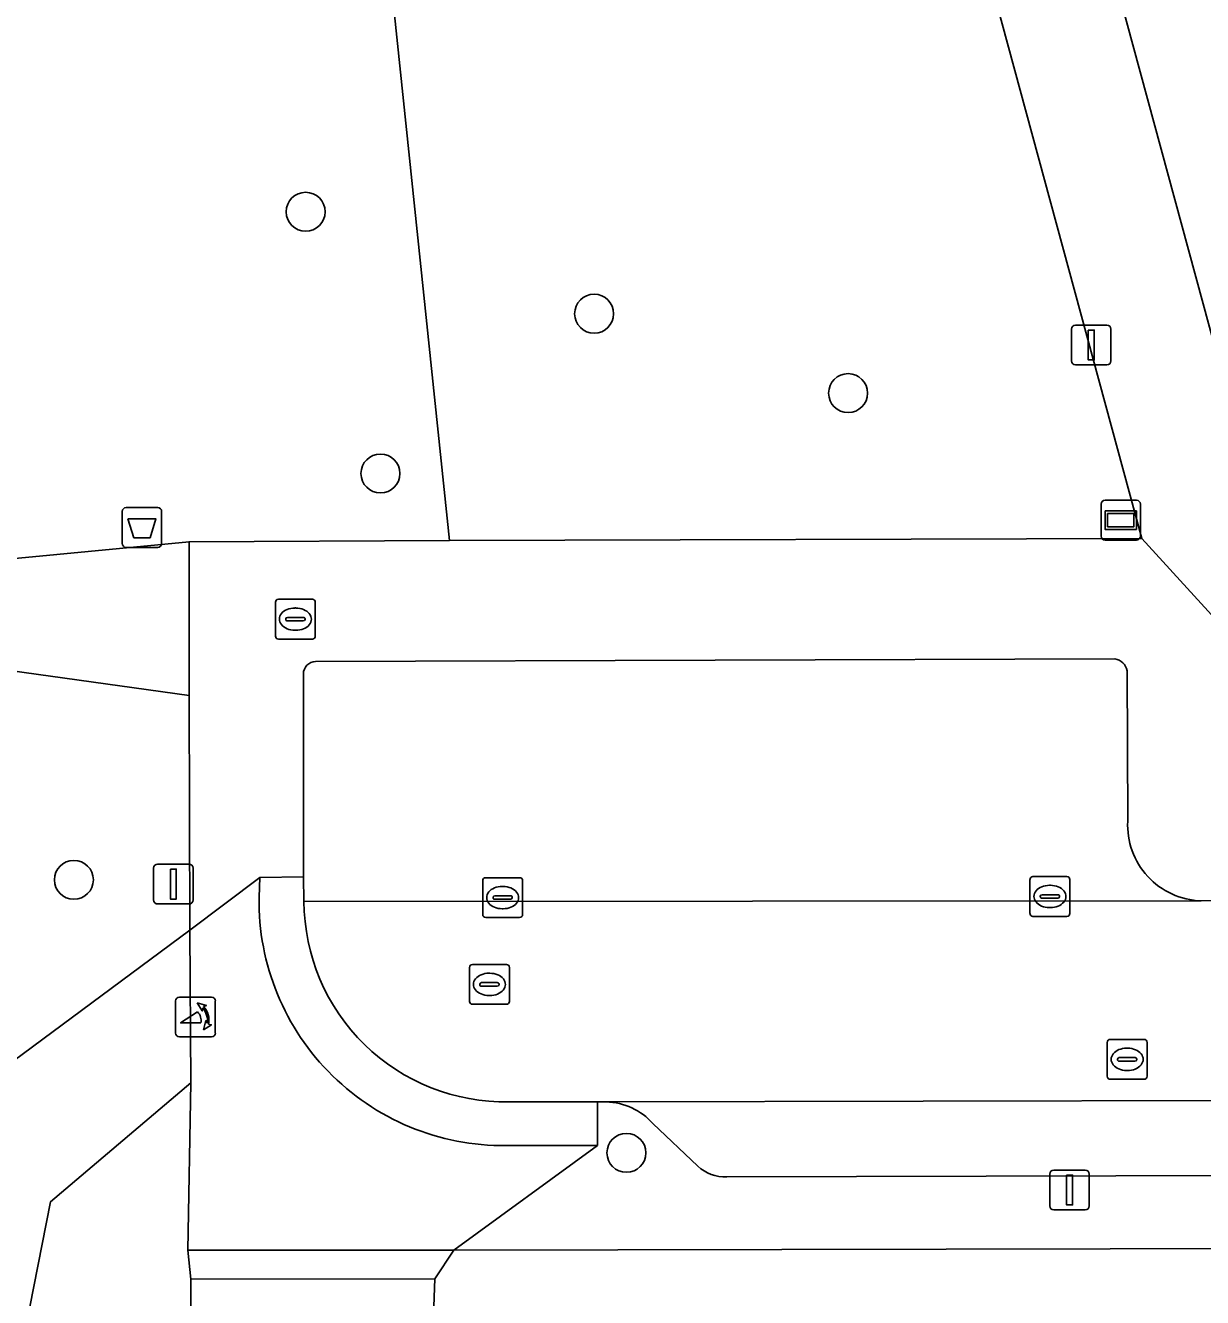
# Model space of a CAD drawing. Extents: x 160732 to 162107, y 387428 to 388479.
# Drawn here: x 161057.12 to 161086.66, y 387842.58 to 387874.51 of the extents above; entities that cross this region are included whole.
import ezdxf

# ---------------------------------------------------------------- set-up
doc = ezdxf.new("R2010")
doc.units = 0
for name, color, linetype in [('IMGEO_Afvalbak', 7, 'Continuous'), ('IMGEO_Boom', 7, 'Continuous'), ('IMGEO_Erf', 7, 'Continuous'), ('IMGEO_Fietspad_gesloten', 7, 'Continuous'), ('IMGEO_Gemengd_bos', 7, 'Continuous'), ('IMGEO_Groenvoorziening', 7, 'Continuous'), ('IMGEO_Kolk', 7, 'Continuous'), ('IMGEO_Lichtmast', 7, 'Continuous'), ('IMGEO_Loofbos', 7, 'Continuous'), ('IMGEO_Parkeervlak_open', 7, 'Continuous'), ('IMGEO_Poller', 7, 'Continuous'), ('IMGEO_Rijbaan_lokaal_open', 7, 'Continuous'), ('IMGEO_Rioolput', 7, 'Continuous'), ('IMGEO_Straatnaambord', 7, 'Continuous'), ('IMGEO_Voetpad_gesloten', 7, 'Continuous'), ('IMGEO_Voetpad_open', 7, 'Continuous')]:
    doc.layers.add(name, color=color, linetype=linetype)

msp = doc.modelspace()

# ---------------------------------------------------------------- linework, layer by layer
at = {"layer": 'IMGEO_Afvalbak'}
for p, q in [((161059.647, 387862.407), (161060.437, 387862.407)), ((161060.437, 387862.407), (161059.647, 387862.407)), ((161059.547, 387861.507), (161059.547, 387862.307)), ((161059.547, 387862.307), (161059.547, 387861.507)), ((161060.537, 387862.307), (161060.537, 387861.507)), ((161060.537, 387861.507), (161060.537, 387862.307)), ((161060.437, 387861.407), (161059.647, 387861.407)), ((161059.647, 387861.407), (161060.437, 387861.407))]:
    msp.add_line(p, q, dxfattribs=at)
msp.add_lwpolyline([(161059.69, 387862.121), (161060.394, 387862.121), (161060.245, 387861.651), (161059.839, 387861.651), (161059.69, 387862.121)], dxfattribs=at)
for centre, start, end in [((161059.647, 387862.307), 90, 180), ((161059.647, 387862.307), 90, 180), ((161060.437, 387862.307), 0, 90), ((161060.437, 387862.307), 360, 90), ((161059.647, 387861.507), 180, 270), ((161059.647, 387861.507), 180, 270), ((161060.437, 387861.507), 270, 0), ((161060.437, 387861.507), 270, 0)]:
    msp.add_arc(centre, 0.1, start, end, dxfattribs=at)
at = {"layer": 'IMGEO_Boom'}
for centre in [(161064.151, 387869.832), (161071.391, 387867.272), (161077.764, 387865.279), (161066.028, 387863.262), (161058.334, 387853.062), (161072.201, 387846.209)]:
    msp.add_circle(centre, 0.489, dxfattribs=at)
at = {"layer": 'IMGEO_Erf'}
for points in [[(161072.769, 387920.054), (161072.802, 387918.618), (161089.6, 387856.737)], [(161154.339, 387843.946), (161067.871, 387843.768), (161067.395, 387843.044), (161067.316, 387840.96), (161072.889, 387840.898), (161072.873, 387842.027), (161080.561, 387842.057), (161080.565, 387840.938), (161083.641, 387840.952), (161086.529, 387840.966), (161086.523, 387842.066), (161094.21, 387842.083), (161094.214, 387840.964), (161097.314, 387840.957), (161100.175, 387840.95), (161100.174, 387842.098), (161107.877, 387842.112)]]:
    msp.add_lwpolyline(points, dxfattribs=at)
at = {"layer": 'IMGEO_Fietspad_gesloten'}
msp.add_lwpolyline([(161038.704, 387736.741), (161038.989, 387738.951), (161040.558, 387750), (161041.868, 387759.229), (161042.462, 387763.46), (161043.884, 387773.59), (161044.223, 387775.939), (161044.741, 387779.514), (161045.24, 387782.735), (161047.115, 387792.021), (161048.645, 387799.614), (161053.335, 387822.619), (161057.751, 387844.982), (161061.273, 387847.963), (161061.248, 387851.8), (161056.814, 387848.51)], dxfattribs=at)
at = {"layer": 'IMGEO_Gemengd_bos'}
msp.add_lwpolyline([(161061.271, 387843.041), (161061.194, 387843.765), (161061.273, 387847.963), (161057.751, 387844.982), (161053.335, 387822.619), (161048.645, 387799.614), (161047.115, 387792.021), (161045.24, 387782.735), (161044.741, 387779.514), (161044.223, 387775.939), (161058.145, 387775.142), (161064.074, 387775), (161063.596, 387775.935), (161063.367, 387776.895), (161061.682, 387791.922), (161061.51, 387796.123), (161061.484, 387801.354), (161061.487, 387801.997)], close=True, dxfattribs=at)
at = {"layer": 'IMGEO_Groenvoorziening'}
msp.add_lwpolyline([(161035.195, 387936.589), (161035.174, 387938.711), (161019.138, 387938.676), (161019.763, 387899.892), (161019.712, 387892.681), (161062.045, 387891.872), (161062.994, 387891.644), (161063.827, 387891.134), (161064.461, 387890.392), (161064.851, 387889.42), (161067.757, 387861.58), (161085.132, 387861.629), (161072.472, 387908.32), (161065.212, 387908.27), (161061.797, 387908.247), (161051.091, 387908.162), (161051.106, 387907.259), (161048.994, 387907.24), (161034.899, 387907.114)], close=True, dxfattribs=at)
at = {"layer": 'IMGEO_Kolk'}
for p, q in [((161068.669, 387853.116), (161069.521, 387853.116)), ((161082.404, 387853.145), (161083.256, 387853.145)), ((161068.594, 387852.19), (161068.594, 387853.042)), ((161069.082, 387852.896), (161069.107, 387852.896)), ((161069.595, 387853.042), (161069.595, 387852.19)), ((161082.329, 387852.219), (161082.329, 387853.071)), ((161082.817, 387852.925), (161082.842, 387852.925)), ((161083.33, 387853.071), (161083.33, 387852.219)), ((161068.853, 387852.61), (161068.853, 387852.622)), ((161069.291, 387852.573), (161068.893, 387852.573)), ((161068.896, 387852.659), (161069.294, 387852.659)), ((161069.337, 387852.622), (161069.337, 387852.61)), ((161082.588, 387852.639), (161082.588, 387852.651)), ((161083.026, 387852.602), (161082.628, 387852.602)), ((161082.631, 387852.688), (161083.029, 387852.688)), ((161083.072, 387852.651), (161083.072, 387852.639)), ((161069.105, 387852.336), (161069.08, 387852.336)), ((161082.84, 387852.365), (161082.815, 387852.365)), ((161069.521, 387852.116), (161068.669, 387852.116)), ((161083.256, 387852.145), (161082.404, 387852.145))]:
    msp.add_line(p, q, dxfattribs=at)
for points in [[(161068.669, 387853.116), (161069.521, 387853.116)], [(161082.404, 387853.145), (161083.256, 387853.145)], [(161068.594, 387852.19), (161068.594, 387853.042)], [(161069.595, 387853.042), (161069.595, 387852.19)], [(161082.329, 387852.219), (161082.329, 387853.071)], [(161083.33, 387853.071), (161083.33, 387852.219)], [(161069.521, 387852.116), (161068.669, 387852.116)], [(161083.256, 387852.145), (161082.404, 387852.145)]]:
    msp.add_lwpolyline(points, dxfattribs=at)
for centre, radius, start, end in [((161068.671, 387853.04), 0.0765, 91.552, 178.448), ((161068.671, 387853.04), 0.0765, 91.552, 178.448), ((161069.519, 387853.04), 0.0765, 1.552, 88.448), ((161069.519, 387853.04), 0.0765, 1.552, 88.448), ((161082.406, 387853.069), 0.0765, 91.552, 178.448), ((161082.406, 387853.069), 0.0765, 91.552, 178.448), ((161083.254, 387853.069), 0.0765, 1.552, 88.448), ((161083.254, 387853.069), 0.0765, 1.552, 88.448), ((161068.893, 387852.619), 0.0403, 85.8775, 175.7526), ((161068.89, 387852.609), 0.0366, 178.938, 274.7102), ((161069.294, 387852.616), 0.043, 264.8664, 352.4533), ((161069.298, 387852.621), 0.0386, 1.7309, 96.639), ((161082.628, 387852.648), 0.0403, 85.8775, 175.7526), ((161082.625, 387852.638), 0.0366, 178.938, 274.7102), ((161083.029, 387852.645), 0.043, 264.8664, 352.4533), ((161083.033, 387852.65), 0.0386, 1.7309, 96.639), ((161068.671, 387852.192), 0.0765, 181.552, 268.448), ((161068.671, 387852.192), 0.0765, 181.552, 268.448), ((161069.519, 387852.192), 0.0765, 271.552, 358.448), ((161069.519, 387852.192), 0.0765, 271.552, 358.448), ((161082.406, 387852.221), 0.0765, 181.552, 268.448), ((161082.406, 387852.221), 0.0765, 181.552, 268.448), ((161083.254, 387852.221), 0.0765, 271.552, 358.448), ((161083.254, 387852.221), 0.0765, 271.552, 358.448)]:
    msp.add_arc(centre, radius, start, end, dxfattribs=at)
for centre, major_axis, ratio, start_param, end_param in [((161069.081, 387852.616), (-0.387, 0.002), 0.722429, 4.712389, 7.853982), ((161069.106, 387852.616), (-0.39, 0.002), 0.717154, 1.570796, 4.712389), ((161082.816, 387852.645), (-0.387, 0.002), 0.722429, 4.712389, 7.853982), ((161082.841, 387852.645), (-0.39, 0.002), 0.717154, 1.570796, 4.712389)]:
    msp.add_ellipse(centre, major_axis=major_axis, ratio=ratio, start_param=start_param, end_param=end_param, dxfattribs=at)
at = {"layer": 'IMGEO_Lichtmast'}
for p, q in [((161083.371, 387866.087), (161083.371, 387866.887)), ((161083.371, 387866.887), (161083.371, 387866.087)), ((161083.471, 387866.987), (161084.261, 387866.987)), ((161084.261, 387866.987), (161083.471, 387866.987)), ((161084.361, 387866.887), (161084.361, 387866.087)), ((161084.361, 387866.087), (161084.361, 387866.887)), ((161084.261, 387865.987), (161083.471, 387865.987)), ((161083.471, 387865.987), (161084.261, 387865.987)), ((161060.435, 387853.456), (161061.225, 387853.456)), ((161061.225, 387853.456), (161060.435, 387853.456)), ((161060.335, 387852.556), (161060.335, 387853.356)), ((161060.335, 387853.356), (161060.335, 387852.556)), ((161061.325, 387853.356), (161061.325, 387852.556)), ((161061.325, 387852.556), (161061.325, 387853.356)), ((161061.225, 387852.456), (161060.435, 387852.456)), ((161060.435, 387852.456), (161061.225, 387852.456)), ((161082.927, 387845.776), (161083.717, 387845.776)), ((161083.717, 387845.776), (161082.927, 387845.776)), ((161082.827, 387844.876), (161082.827, 387845.676)), ((161082.827, 387845.676), (161082.827, 387844.876)), ((161083.817, 387845.676), (161083.817, 387844.876)), ((161083.817, 387844.876), (161083.817, 387845.676)), ((161083.717, 387844.776), (161082.927, 387844.776)), ((161082.927, 387844.776), (161083.717, 387844.776))]:
    msp.add_line(p, q, dxfattribs=at)
for points in [[(161083.791, 387866.862), (161083.941, 387866.862), (161083.941, 387866.112), (161083.791, 387866.112), (161083.791, 387866.862)], [(161060.755, 387853.331), (161060.905, 387853.331), (161060.905, 387852.581), (161060.755, 387852.581), (161060.755, 387853.331)], [(161083.247, 387845.651), (161083.397, 387845.651), (161083.397, 387844.901), (161083.247, 387844.901), (161083.247, 387845.651)]]:
    msp.add_lwpolyline(points, dxfattribs=at)
for centre, start, end in [((161083.471, 387866.887), 90, 180), ((161083.471, 387866.887), 90, 180), ((161084.261, 387866.887), 0, 90), ((161084.261, 387866.887), 360, 90), ((161083.471, 387866.087), 180, 270), ((161083.471, 387866.087), 180, 270), ((161084.261, 387866.087), 270, 0), ((161084.261, 387866.087), 270, 0), ((161060.435, 387853.356), 90, 180), ((161060.435, 387853.356), 90, 180), ((161061.225, 387853.356), 0, 90), ((161061.225, 387853.356), 360, 90), ((161060.435, 387852.556), 180, 270), ((161060.435, 387852.556), 180, 270), ((161061.225, 387852.556), 270, 0), ((161061.225, 387852.556), 270, 0), ((161082.927, 387845.676), 90, 180), ((161082.927, 387845.676), 90, 180), ((161083.717, 387845.676), 0, 90), ((161083.717, 387845.676), 360, 90), ((161082.927, 387844.876), 180, 270), ((161082.927, 387844.876), 180, 270), ((161083.717, 387844.876), 270, 0), ((161083.717, 387844.876), 270, 0)]:
    msp.add_arc(centre, 0.1, start, end, dxfattribs=at)
at = {"layer": 'IMGEO_Loofbos'}
for points in [[(160991.399, 387862.403), (161012.783, 387861.967), (161012.792, 387862.627), (161013.391, 387862.63), (161013.39, 387864.778), (161013.373, 387887.506), (161053.156, 387887.218), (161053.092, 387861.075), (161054.144, 387861.05), (161056.151, 387861.064), (161061.226, 387861.549), (161067.757, 387861.58), (161064.851, 387889.42), (161064.461, 387890.392), (161063.827, 387891.134), (161062.994, 387891.644), (161062.045, 387891.872), (161019.712, 387892.681), (161019.763, 387899.892), (161019.138, 387938.676), (161010.243, 387938.657), (161010.145, 387948.657), (161007.86, 387949.963)], [(161056.814, 387848.51), (161061.248, 387851.8), (161061.23, 387857.692), (161055.998, 387858.417), (161053.987, 387858.565), (161050.907, 387858.64), (161050.886, 387857.965), (161050.008, 387857.975), (161050.031, 387858.665), (161027.082, 387859.172), (161027.064, 387858.505), (161026.188, 387858.523), (161026.198, 387859.188), (161001.794, 387859.714), (161001.789, 387859.041), (161000.9, 387859.064), (161000.895, 387859.742), (160991.39, 387859.938)]]:
    msp.add_lwpolyline(points, dxfattribs=at)
at = {"layer": 'IMGEO_Parkeervlak_open'}
for points in [[(161084.456, 387858.607), (161064.397, 387858.545)], [(161064.093, 387858.233), (161064.094, 387853.137), (161064.109, 387852.517), (161086.621, 387852.533)], [(161084.781, 387854.534), (161084.771, 387858.311)], [(161111.468, 387847.576), (161071.693, 387847.488)], [(161072.866, 387846.944), (161073.996, 387845.877)], [(161074.718, 387845.605), (161094.25, 387845.653), (161100.017, 387845.66), (161108.662, 387845.661)]]:
    msp.add_lwpolyline(points, dxfattribs=at)
for centre, radius, start, end in [((161064.409, 387858.229), 0.316, 92.2078, 179.2804), ((161084.397, 387858.229), 0.383, 12.3984, 81.1639), ((161086.689, 387854.442), 1.91, 177.2439, 267.9557), ((161071.649, 387845.857), 1.632, 41.778, 88.4612), ((161074.675, 387846.584), 0.98, 226.1761, 272.538)]:
    msp.add_arc(centre, radius, start, end, dxfattribs=at)
at = {"layer": 'IMGEO_Poller'}
for p, q in [((161060.888, 387850.021), (161060.888, 387849.214)), ((161060.888, 387850.021), (161060.888, 387849.214)), ((161061.79, 387850.116), (161060.982, 387850.116)), ((161061.79, 387850.116), (161060.982, 387850.116)), ((161061.884, 387849.214), (161061.884, 387850.021)), ((161061.884, 387849.214), (161061.884, 387850.021)), ((161060.982, 387849.119), (161061.79, 387849.119)), ((161060.982, 387849.119), (161061.79, 387849.119))]:
    msp.add_line(p, q, dxfattribs=at)
for points in [[(161061.567, 387849.845), (161061.555, 387849.772), (161061.43, 387849.977)], [(161061.43, 387849.977), (161061.661, 387849.911), (161061.59, 387849.879)], [(161061.523, 387849.472), (161061.01, 387849.472), (161061.44, 387849.747)], [(161061.583, 387849.3), (161061.649, 387849.531), (161061.679, 387849.463)], [(161061.715, 387849.436), (161061.787, 387849.425), (161061.583, 387849.3)]]:
    msp.add_lwpolyline(points, dxfattribs=at)
for centre, radius, start, end in [((161060.982, 387850.021), 0.0946, 90, 180), ((161060.982, 387850.021), 0.0946, 90, 180), ((161061.79, 387850.021), 0.0946, 0, 90), ((161061.79, 387850.021), 0.0946, 0, 90), ((161061.195, 387849.522), 0.332, 351.3247, 42.4854), ((161061.209, 387849.532), 0.476, 351.7527, 41.1691), ((161061.209, 387849.532), 0.516, 349.3569, 42.2912), ((161060.982, 387849.214), 0.0946, 180, 270), ((161060.982, 387849.214), 0.0946, 180, 270), ((161061.79, 387849.214), 0.0946, 270, 0), ((161061.79, 387849.214), 0.0946, 270, 0)]:
    msp.add_arc(centre, radius, start, end, dxfattribs=at)
at = {"layer": 'IMGEO_Rijbaan_lokaal_open'}
for points in [[(161069.255, 387847.491), (161071.476, 387847.488), (161071.693, 387847.488), (161111.468, 387847.576), (161112.55, 387847.578), (161147.649, 387847.619), (161148.329, 387847.635), (161148.349, 387852.658), (161113.214, 387852.617), (161112.762, 387852.617), (161109.039, 387852.562), (161086.621, 387852.533), (161064.109, 387852.517)], [(161067.48, 387812.087), (161067.438, 387823.704), (161067.402, 387833.573), (161067.316, 387840.96), (161067.395, 387843.044), (161061.271, 387843.041), (161061.487, 387801.997), (161092.292, 387802.076), (161102.247, 387802.101), (161119.904, 387802.146), (161143.92, 387802.223), (161153.94, 387802.256), (161154.56, 387802.212), (161154.551, 387811.585)]]:
    msp.add_lwpolyline(points, dxfattribs=at)
msp.add_arc((161069.154, 387852.535), 5.045, 180.2092, 271.1426, dxfattribs=at)
at = {"layer": 'IMGEO_Rioolput'}
for p, q in [((161063.392, 387859.18), (161063.392, 387860.032)), ((161063.467, 387860.106), (161064.319, 387860.106)), ((161063.88, 387859.886), (161063.905, 387859.886)), ((161064.393, 387860.032), (161064.393, 387859.18)), ((161063.651, 387859.6), (161063.651, 387859.612)), ((161064.089, 387859.563), (161063.691, 387859.563)), ((161063.694, 387859.649), (161064.092, 387859.649)), ((161064.135, 387859.612), (161064.135, 387859.6)), ((161063.903, 387859.326), (161063.878, 387859.326)), ((161064.319, 387859.106), (161063.467, 387859.106)), ((161068.337, 387850.938), (161069.189, 387850.938)), ((161068.262, 387850.012), (161068.262, 387850.864)), ((161068.75, 387850.718), (161068.775, 387850.718)), ((161069.263, 387850.864), (161069.263, 387850.012)), ((161068.521, 387850.432), (161068.521, 387850.444)), ((161068.959, 387850.395), (161068.561, 387850.395)), ((161068.564, 387850.481), (161068.962, 387850.481)), ((161069.005, 387850.444), (161069.005, 387850.432)), ((161069.189, 387849.938), (161068.337, 387849.938)), ((161068.773, 387850.158), (161068.748, 387850.158)), ((161084.267, 387848.13), (161084.267, 387848.982)), ((161084.342, 387849.056), (161085.194, 387849.056)), ((161085.268, 387848.982), (161085.268, 387848.13)), ((161084.755, 387848.836), (161084.78, 387848.836)), ((161084.526, 387848.55), (161084.526, 387848.562)), ((161084.964, 387848.513), (161084.566, 387848.513)), ((161084.569, 387848.599), (161084.967, 387848.599)), ((161085.01, 387848.562), (161085.01, 387848.55)), ((161085.194, 387848.056), (161084.342, 387848.056)), ((161084.778, 387848.276), (161084.753, 387848.276))]:
    msp.add_line(p, q, dxfattribs=at)
for points in [[(161063.392, 387859.18), (161063.392, 387860.032)], [(161063.467, 387860.106), (161064.319, 387860.106)], [(161064.393, 387860.032), (161064.393, 387859.18)], [(161064.319, 387859.106), (161063.467, 387859.106)], [(161068.337, 387850.938), (161069.189, 387850.938)], [(161068.262, 387850.012), (161068.262, 387850.864)], [(161069.263, 387850.864), (161069.263, 387850.012)], [(161069.189, 387849.938), (161068.337, 387849.938)], [(161084.267, 387848.13), (161084.267, 387848.982)], [(161084.342, 387849.056), (161085.194, 387849.056)], [(161085.268, 387848.982), (161085.268, 387848.13)], [(161085.194, 387848.056), (161084.342, 387848.056)]]:
    msp.add_lwpolyline(points, dxfattribs=at)
for centre, radius, start, end in [((161063.469, 387860.03), 0.0765, 91.552, 178.448), ((161063.469, 387860.03), 0.0765, 91.552, 178.448), ((161064.317, 387860.03), 0.0765, 1.552, 88.448), ((161064.317, 387860.03), 0.0765, 1.552, 88.448), ((161063.691, 387859.609), 0.0403, 85.8775, 175.7526), ((161063.688, 387859.599), 0.0366, 178.938, 274.7102), ((161064.092, 387859.606), 0.043, 264.8664, 352.4533), ((161064.096, 387859.611), 0.0386, 1.7309, 96.639), ((161063.469, 387859.182), 0.0765, 181.552, 268.448), ((161063.469, 387859.182), 0.0765, 181.552, 268.448), ((161064.317, 387859.182), 0.0765, 271.552, 358.448), ((161064.317, 387859.182), 0.0765, 271.552, 358.448), ((161068.339, 387850.862), 0.0765, 91.552, 178.448), ((161068.339, 387850.862), 0.0765, 91.552, 178.448), ((161069.187, 387850.862), 0.0765, 1.552, 88.448), ((161069.187, 387850.862), 0.0765, 1.552, 88.448), ((161068.561, 387850.441), 0.0403, 85.8775, 175.7526), ((161068.558, 387850.431), 0.0366, 178.938, 274.7102), ((161068.962, 387850.438), 0.043, 264.8664, 352.4533), ((161068.966, 387850.443), 0.0386, 1.7309, 96.639), ((161068.339, 387850.014), 0.0765, 181.552, 268.448), ((161068.339, 387850.014), 0.0765, 181.552, 268.448), ((161069.187, 387850.014), 0.0765, 271.552, 358.448), ((161069.187, 387850.014), 0.0765, 271.552, 358.448), ((161084.344, 387848.98), 0.0765, 91.552, 178.448), ((161084.344, 387848.98), 0.0765, 91.552, 178.448), ((161085.192, 387848.98), 0.0765, 1.552, 88.448), ((161085.192, 387848.98), 0.0765, 1.552, 88.448), ((161084.566, 387848.559), 0.0403, 85.8775, 175.7526), ((161084.563, 387848.549), 0.0366, 178.938, 274.7102), ((161084.967, 387848.556), 0.043, 264.8664, 352.4533), ((161084.971, 387848.561), 0.0386, 1.7309, 96.639), ((161084.344, 387848.132), 0.0765, 181.552, 268.448), ((161084.344, 387848.132), 0.0765, 181.552, 268.448), ((161085.192, 387848.132), 0.0765, 271.552, 358.448), ((161085.192, 387848.132), 0.0765, 271.552, 358.448)]:
    msp.add_arc(centre, radius, start, end, dxfattribs=at)
for centre, major_axis, ratio, start_param, end_param in [((161063.879, 387859.606), (-0.387, 0.002), 0.722429, 4.712389, 7.853982), ((161063.904, 387859.606), (-0.39, 0.002), 0.717154, 1.570796, 4.712389), ((161068.749, 387850.438), (-0.387, 0.002), 0.722429, 4.712389, 7.853982), ((161068.774, 387850.438), (-0.39, 0.002), 0.717154, 1.570796, 4.712389), ((161084.754, 387848.556), (-0.387, 0.002), 0.722429, 4.712389, 7.853982), ((161084.779, 387848.556), (-0.39, 0.002), 0.717154, 1.570796, 4.712389)]:
    msp.add_ellipse(centre, major_axis=major_axis, ratio=ratio, start_param=start_param, end_param=end_param, dxfattribs=at)
at = {"layer": 'IMGEO_Straatnaambord'}
for p, q in [((161084.112, 387861.692), (161084.112, 387862.492)), ((161084.112, 387862.492), (161084.112, 387861.692)), ((161084.212, 387862.592), (161085.002, 387862.592)), ((161085.002, 387862.592), (161084.212, 387862.592)), ((161085.102, 387862.492), (161085.102, 387861.692)), ((161085.102, 387861.692), (161085.102, 387862.492)), ((161085.002, 387861.592), (161084.212, 387861.592)), ((161084.212, 387861.592), (161085.002, 387861.592))]:
    msp.add_line(p, q, dxfattribs=at)
for points in [[(161084.213, 387862.324), (161085.001, 387862.324), (161085.001, 387861.86), (161084.213, 387861.86), (161084.213, 387862.324)], [(161084.278, 387862.259), (161084.278, 387861.925), (161084.936, 387861.925), (161084.936, 387862.259), (161084.278, 387862.259)]]:
    msp.add_lwpolyline(points, dxfattribs=at)
for centre, start, end in [((161084.212, 387862.492), 90, 180), ((161084.212, 387862.492), 90, 180), ((161085.002, 387862.492), 0, 90), ((161085.002, 387862.492), 360, 90), ((161084.212, 387861.692), 180, 270), ((161084.212, 387861.692), 180, 270), ((161085.002, 387861.692), 270, 0), ((161085.002, 387861.692), 270, 0)]:
    msp.add_arc(centre, 0.1, start, end, dxfattribs=at)
at = {"layer": 'IMGEO_Voetpad_gesloten'}
msp.add_lwpolyline([(161055.998, 387858.417), (161061.23, 387857.692), (161061.226, 387861.549), (161056.151, 387861.064)], dxfattribs=at)
at = {"layer": 'IMGEO_Voetpad_open'}
for points in [[(161065.263, 387934.732), (161065.347, 387922.488), (161065.355, 387921.319), (161065.436, 387909.613), (161065.212, 387908.27), (161072.472, 387908.32), (161085.132, 387861.629), (161089.6, 387856.737), (161072.802, 387918.618)], [(161089.6, 387856.737), (161085.132, 387861.629), (161067.757, 387861.58), (161061.226, 387861.549), (161061.23, 387857.692), (161061.248, 387851.8), (161062.997, 387853.117), (161064.094, 387853.137), (161064.093, 387858.233)], [(161064.397, 387858.545), (161084.456, 387858.607)], [(161084.771, 387858.311), (161084.781, 387854.534)], [(161086.621, 387852.533), (161109.039, 387852.562), (161109.019, 387853.689), (161112.762, 387853.691), (161112.762, 387852.617), (161113.214, 387852.617), (161148.349, 387852.658), (161150.774, 387852.713)], [(161062.98, 387852.625), (161062.997, 387853.117), (161061.248, 387851.8), (161061.273, 387847.963), (161061.194, 387843.765), (161067.871, 387843.768), (161071.474, 387846.396), (161069.341, 387846.395)], [(161064.109, 387852.517), (161064.094, 387853.137), (161062.997, 387853.117), (161062.98, 387852.625)], [(161071.693, 387847.488), (161071.476, 387847.488), (161071.474, 387846.396), (161067.871, 387843.768), (161154.339, 387843.946), (161155.133, 387845.919)], [(161069.341, 387846.395), (161071.474, 387846.396), (161071.476, 387847.488), (161069.255, 387847.491)], [(161073.996, 387845.877), (161072.866, 387846.944)], [(161108.662, 387845.661), (161100.017, 387845.66), (161100.026, 387844.558), (161094.24, 387844.546), (161094.25, 387845.653), (161074.718, 387845.605)]]:
    msp.add_lwpolyline(points, dxfattribs=at)
msp.add_lwpolyline([(161067.395, 387843.044), (161067.871, 387843.768), (161061.194, 387843.765), (161061.271, 387843.041)], close=True, dxfattribs=at)
for centre, radius, start, end in [((161064.409, 387858.229), 0.316, 92.2078, 179.2804), ((161084.397, 387858.229), 0.383, 12.3984, 81.1639), ((161086.689, 387854.442), 1.91, 177.2439, 267.9557), ((161069.122, 387852.533), 6.142, 179.1461, 272.0461), ((161069.122, 387852.533), 6.142, 179.1461, 272.0461), ((161069.154, 387852.535), 5.045, 180.2092, 271.1426), ((161071.649, 387845.857), 1.632, 41.778, 88.4612), ((161074.675, 387846.584), 0.98, 226.1761, 272.538)]:
    msp.add_arc(centre, radius, start, end, dxfattribs=at)

doc.saveas('drawing.dxf')
